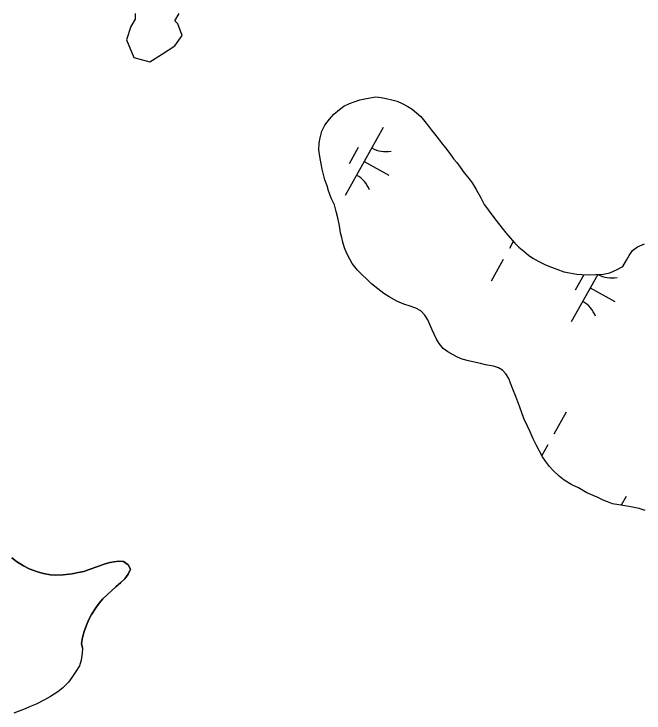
# Model space of a CAD drawing. Extents: x 3923531 to 3943530, y 207391 to 229799.
# Drawn here: x 3934972.9 to 3935377.7, y 213837.5 to 214286.4 of the extents above; entities that cross this region are included whole.
import ezdxf

# ---------------------------------------------------------------- set-up
doc = ezdxf.new("R2010")
doc.units = 0
doc.layers.add('V-TOPO-SHOR', color=7, linetype='Continuous')
doc.layers.add('V-WETL-SWMP', color=7, linetype='Continuous')

msp = doc.modelspace()

# ---------------------------------------------------------------- linework, layer by layer
at = {"layer": 'V-TOPO-SHOR'}
for points in [[(3935050.78, 214286.71), (3935050.78, 214282.94), (3935047.95, 214278.23), (3935045.12, 214269.75), (3935049.84, 214258.44), (3935060.2, 214255.61), (3935067.74, 214260.32), (3935076.23, 214265.98), (3935080.94, 214272.57), (3935078.11, 214280.11), (3935076.23, 214282), (3935079.05, 214286.71)], [(3935378.35, 213967.49), (3935374.56, 213968.86), (3935370.27, 213969.73), (3935366.63, 213970.27), (3935361.51, 213971.16), (3935357.38, 213971.86), (3935354.25, 213973.06), (3935351.45, 213974.24), (3935347.5, 213976.11), (3935340.91, 213978.83), (3935335.65, 213982.03), (3935331.36, 213984.07), (3935326.43, 213987.1), (3935323.15, 213989.62), (3935319.38, 213993.14), (3935316.93, 213995.81), (3935314.32, 213999.32), (3935312.53, 214001.98), (3935310.58, 214005.65), (3935308.48, 214009.81), (3935306.37, 214013.64), (3935304.43, 214018.13), (3935302.81, 214021.62), (3935300.55, 214026.61), (3935299.1, 214030.27), (3935297.82, 214033.92), (3935296.7, 214037.25), (3935295.25, 214040.74), (3935293.48, 214045.39), (3935291.87, 214049.38), (3935290.9, 214052.37), (3935288.95, 214055.21), (3935286.83, 214057.55), (3935284.2, 214059.23), (3935280.9, 214060.26), (3935275.77, 214061.15), (3935272.64, 214061.84), (3935269.66, 214062.54), (3935264.88, 214063.58), (3935260.75, 214064.78), (3935257.79, 214065.98), (3935254.99, 214067.5), (3935251.53, 214069.36), (3935248.58, 214071.54), (3935245.97, 214074.88), (3935244.34, 214077.55), (3935242.89, 214080.87), (3935241.44, 214084.03), (3935239.98, 214087.03), (3935238.69, 214090.02), (3935236.9, 214093.02), (3935234.28, 214095.7), (3935230.99, 214097.39), (3935227.36, 214098.75), (3935223.4, 214100.12), (3935218.96, 214101.99), (3935214.02, 214104.69), (3935210.57, 214106.88), (3935206.63, 214109.9), (3935202.69, 214113.09), (3935199.74, 214115.77), (3935196.47, 214119.12), (3935193.69, 214121.96), (3935190.26, 214126.14), (3935188.63, 214128.97), (3935186.69, 214132.47), (3935185.24, 214136.12), (3935184.12, 214139.94), (3935183.49, 214142.93), (3935182.7, 214145.92), (3935182.08, 214150.23), (3935180.98, 214155.37), (3935179.87, 214159.62), (3935178.75, 214163.74), (3935176.98, 214167.73), (3935175.05, 214172.85), (3935174.09, 214176.04), (3935172.64, 214179.83), (3935171.69, 214183.25), (3935170.9, 214186.76), (3935170.18, 214190.21), (3935169.46, 214194.76), (3935168.65, 214199.07), (3935169.03, 214203.4), (3935169.56, 214206.84), (3935170.6, 214211.16), (3935172.63, 214215.05), (3935175.65, 214218.92), (3935178.34, 214221.93), (3935182.01, 214224.94), (3935184.71, 214227.23), (3935188.38, 214228.91), (3935192.03, 214230.19), (3935195.02, 214231.15), (3935198.34, 214231.94), (3935201.82, 214232.57), (3935205.31, 214233.19)], [(3935205.31, 214233.19), (3935208.78, 214232.82), (3935212.08, 214232.12), (3935215.55, 214231.26), (3935219.18, 214230.39), (3935222.31, 214228.87), (3935225.93, 214227.01), (3935228.72, 214225.15), (3935231.51, 214222.81), (3935234.29, 214220.46), (3935236.91, 214217.29), (3935239.19, 214214.28), (3935241.15, 214211.78), (3935243.11, 214209.44), (3935245.4, 214206.43), (3935247.35, 214203.76), (3935250.13, 214200.42), (3935252.9, 214196.75), (3935255.35, 214193.42), (3935257.31, 214190.91), (3935259.59, 214187.91), (3935262.2, 214184.4), (3935265.3, 214180.56), (3935267.26, 214177.89), (3935269.86, 214173.72), (3935272.78, 214168.4), (3935275.05, 214164.07), (3935277.01, 214161.23), (3935279.29, 214158.23), (3935282.72, 214153.72), (3935286.64, 214148.88), (3935288.92, 214145.88), (3935291.7, 214142.53), (3935294.64, 214139.19), (3935297.26, 214136.68), (3935300.38, 214134), (3935303.49, 214131.48), (3935306.29, 214129.46), (3935310.07, 214127.43), (3935314.35, 214125.24), (3935318.3, 214123.7), (3935321.6, 214122.51), (3935326.22, 214120.8), (3935329.69, 214120.1), (3935334.48, 214119.39), (3935337.62, 214119.02), (3935341.92, 214118.81), (3935346.72, 214119.09), (3935351.36, 214119.2), (3935355.67, 214120.15), (3935360.49, 214122.25), (3935363.99, 214124.19), (3935366.35, 214128.3), (3935368.04, 214131.27), (3935370.23, 214134.55), (3935373.4, 214136.83), (3935378.06, 214138.77)], [(3935016.84, 213879.24), (3935016.38, 213882.06), (3935016.86, 213885.99), (3935017.92, 213889.9), (3935019.42, 213893.82), (3935020.92, 213897.58), (3935022.7, 213900.77), (3935025.51, 213905.1), (3935027.73, 213908.13), (3935030.09, 213910.87), (3935032.88, 213913.61), (3935035.68, 213916.2), (3935038.32, 213918.49), (3935041.55, 213921.23), (3935044.06, 213923.67), (3935046.27, 213926.7), (3935047.76, 213929.89), (3935046.34, 213932.67), (3935043.16, 213934.89), (3935039.96, 213934.92), (3935034.42, 213934.11), (3935030.77, 213932.99), (3935026.09, 213931.44), (3935021.27, 213929.6), (3935017.76, 213928.33), (3935014.12, 213927.64), (3935010.18, 213926.81), (3935004.5, 213926.15), (3934999.54, 213926.05), (3934996.34, 213926.24), (3934991.85, 213927.16), (3934987.92, 213928.07), (3934982.56, 213930.17), (3934978.95, 213932.1), (3934974.61, 213934.77), (3934971.58, 213937.13)], [(3935016.84, 213879.24), (3935016.66, 213876.04), (3935016.03, 213871.39), (3935014.97, 213867.9), (3935012.3, 213863.57), (3935010.08, 213860.39), (3935008.01, 213857.36), (3935004.33, 213853.76), (3935001.1, 213851.03), (3934996.27, 213848.03), (3934992.46, 213846.03), (3934987.19, 213843.18), (3934982.95, 213841.48), (3934980.03, 213840.2), (3934972.72, 213837.51)]]:
    msp.add_lwpolyline(points, dxfattribs=at)
at = {"layer": 'V-WETL-SWMP'}
for p, q in [((3935210.12, 214213.43), (3935185.74, 214169.78)), ((3935194.12, 214200.61), (3935188.27, 214190.13)), ((3935197.93, 214191.61), (3935213.65, 214182.83)), ((3935293.68, 214140.28), (3935291.15, 214135.75)), ((3935287.25, 214128.77), (3935279.45, 214114.8)), ((3935347.97, 214119.12), (3935330.95, 214088.66)), ((3935339.04, 214118.95), (3935333.48, 214109.01)), ((3935343.15, 214110.48), (3935358.86, 214101.7)), ((3935327.6, 214030.63), (3935319.79, 214016.66)), ((3935315.89, 214009.68), (3935312.07, 214002.84)), ((3935366.15, 213976.54), (3935363, 213970.9))]:
    msp.add_line(p, q, dxfattribs=at)
for points in [[(3935378.35, 213967.49), (3935374.56, 213968.86), (3935370.27, 213969.74), (3935366.63, 213970.27), (3935361.51, 213971.15), (3935357.38, 213971.86), (3935354.25, 213973.06), (3935351.45, 213974.24), (3935347.5, 213976.11), (3935340.91, 213978.83), (3935335.65, 213982.03), (3935331.37, 213984.07), (3935326.43, 213987.1), (3935323.15, 213989.62), (3935319.38, 213993.14), (3935316.93, 213995.81), (3935314.32, 213999.32), (3935312.53, 214001.98), (3935310.58, 214005.65), (3935308.48, 214009.81), (3935306.37, 214013.64), (3935304.43, 214018.13), (3935302.81, 214021.62), (3935300.55, 214026.61), (3935299.1, 214030.27), (3935297.82, 214033.92), (3935296.7, 214037.25), (3935295.25, 214040.74), (3935293.48, 214045.39), (3935291.87, 214049.38), (3935290.91, 214052.37), (3935288.95, 214055.21), (3935286.82, 214057.55), (3935284.19, 214059.23), (3935280.9, 214060.26), (3935275.77, 214061.14), (3935272.64, 214061.84), (3935269.67, 214062.54), (3935264.88, 214063.58), (3935260.75, 214064.79), (3935257.79, 214065.98), (3935254.99, 214067.5), (3935251.53, 214069.36), (3935248.58, 214071.54), (3935245.97, 214074.88), (3935244.34, 214077.55), (3935242.89, 214080.87), (3935241.43, 214084.03), (3935239.98, 214087.03), (3935238.69, 214090.02), (3935236.9, 214093.02), (3935234.28, 214095.7), (3935230.99, 214097.39), (3935227.36, 214098.75), (3935223.41, 214100.12), (3935218.96, 214101.99), (3935214.02, 214104.69), (3935210.57, 214106.88), (3935206.63, 214109.9), (3935202.69, 214113.09), (3935199.74, 214115.77), (3935196.47, 214119.12), (3935193.69, 214121.96), (3935190.26, 214126.14), (3935188.63, 214128.97), (3935186.69, 214132.47), (3935185.24, 214136.12), (3935184.12, 214139.94), (3935183.49, 214142.93), (3935182.7, 214145.92), (3935182.08, 214150.23), (3935180.98, 214155.37), (3935179.87, 214159.62), (3935178.75, 214163.74), (3935176.98, 214167.73), (3935175.05, 214172.85), (3935174.09, 214176.04), (3935172.64, 214179.83), (3935171.69, 214183.25), (3935170.9, 214186.76), (3935170.17, 214190.21), (3935169.46, 214194.76), (3935168.65, 214199.07), (3935169.03, 214203.4), (3935169.56, 214206.84), (3935170.6, 214211.16), (3935172.63, 214215.05), (3935175.65, 214218.92), (3935178.34, 214221.94), (3935182.01, 214224.94), (3935184.72, 214227.23), (3935188.38, 214228.91), (3935192.03, 214230.19), (3935195.02, 214231.15), (3935198.34, 214231.94), (3935201.82, 214232.57), (3935205.31, 214233.19)], [(3935205.31, 214233.19), (3935208.78, 214232.82), (3935212.08, 214232.12), (3935215.55, 214231.26), (3935219.18, 214230.39), (3935222.31, 214228.87), (3935225.93, 214227.01), (3935228.72, 214225.15), (3935231.51, 214222.81), (3935234.3, 214220.46), (3935236.91, 214217.29), (3935239.19, 214214.28), (3935241.15, 214211.78), (3935243.11, 214209.44), (3935245.4, 214206.43), (3935247.35, 214203.76), (3935250.13, 214200.42), (3935252.9, 214196.75), (3935255.35, 214193.41), (3935257.31, 214190.91), (3935259.59, 214187.91), (3935262.2, 214184.4), (3935265.3, 214180.56), (3935267.26, 214177.89), (3935269.86, 214173.72), (3935272.78, 214168.4), (3935275.05, 214164.07), (3935277.01, 214161.23), (3935279.29, 214158.23), (3935282.72, 214153.72), (3935286.64, 214148.88), (3935288.92, 214145.87), (3935291.7, 214142.53), (3935294.64, 214139.19), (3935297.26, 214136.68), (3935300.38, 214134), (3935303.49, 214131.48), (3935306.29, 214129.46), (3935310.07, 214127.43), (3935314.35, 214125.24), (3935318.3, 214123.7), (3935321.6, 214122.51), (3935326.22, 214120.8), (3935329.69, 214120.1), (3935334.48, 214119.39), (3935337.62, 214119.02), (3935341.92, 214118.81), (3935346.72, 214119.09), (3935351.36, 214119.2), (3935355.67, 214120.15), (3935360.49, 214122.25), (3935363.99, 214124.19), (3935366.35, 214128.3), (3935368.04, 214131.27), (3935370.23, 214134.55), (3935373.4, 214136.83), (3935378.05, 214138.77)], [(3934971.58, 213937.13), (3934974.61, 213934.77), (3934978.95, 213932.1), (3934982.56, 213930.17), (3934987.92, 213928.07), (3934991.84, 213927.16), (3934996.35, 213926.24), (3934999.54, 213926.05), (3935004.5, 213926.15), (3935010.18, 213926.81), (3935014.12, 213927.64), (3935017.76, 213928.33), (3935021.27, 213929.6), (3935026.09, 213931.44), (3935030.77, 213932.99), (3935034.42, 213934.11), (3935039.96, 213934.92), (3935043.16, 213934.89), (3935046.34, 213932.67), (3935047.76, 213929.89), (3935046.27, 213926.7), (3935044.06, 213923.67), (3935041.55, 213921.23), (3935038.32, 213918.5), (3935035.68, 213916.2), (3935032.88, 213913.61), (3935030.09, 213910.87), (3935027.73, 213908.13), (3935025.51, 213905.1), (3935022.7, 213900.77), (3935020.92, 213897.58), (3935019.42, 213893.82), (3935017.92, 213889.9), (3935016.86, 213885.99), (3935016.38, 213882.06), (3935016.84, 213879.24)], [(3935016.84, 213879.24), (3935016.66, 213876.04), (3935016.03, 213871.39), (3935014.97, 213867.9), (3935012.3, 213863.57), (3935010.08, 213860.39), (3935008.01, 213857.36), (3935004.33, 213853.76), (3935001.1, 213851.03), (3934996.27, 213848.02), (3934992.46, 213846.03), (3934987.19, 213843.18), (3934982.95, 213841.48), (3934980.02, 213840.2), (3934972.72, 213837.51)]]:
    msp.add_lwpolyline(points, dxfattribs=at)
for centre, start, end in [((3935211.61, 214215.6), 240.0381, 281.5817), ((3935184.67, 214167.38), 20.0381, 61.5817), ((3935356.82, 214134.48), 240.6179, 281.5817), ((3935329.88, 214086.25), 20.0381, 61.5817)]:
    msp.add_arc(centre, 17.62, start, end, dxfattribs=at)

doc.saveas('drawing.dxf')
